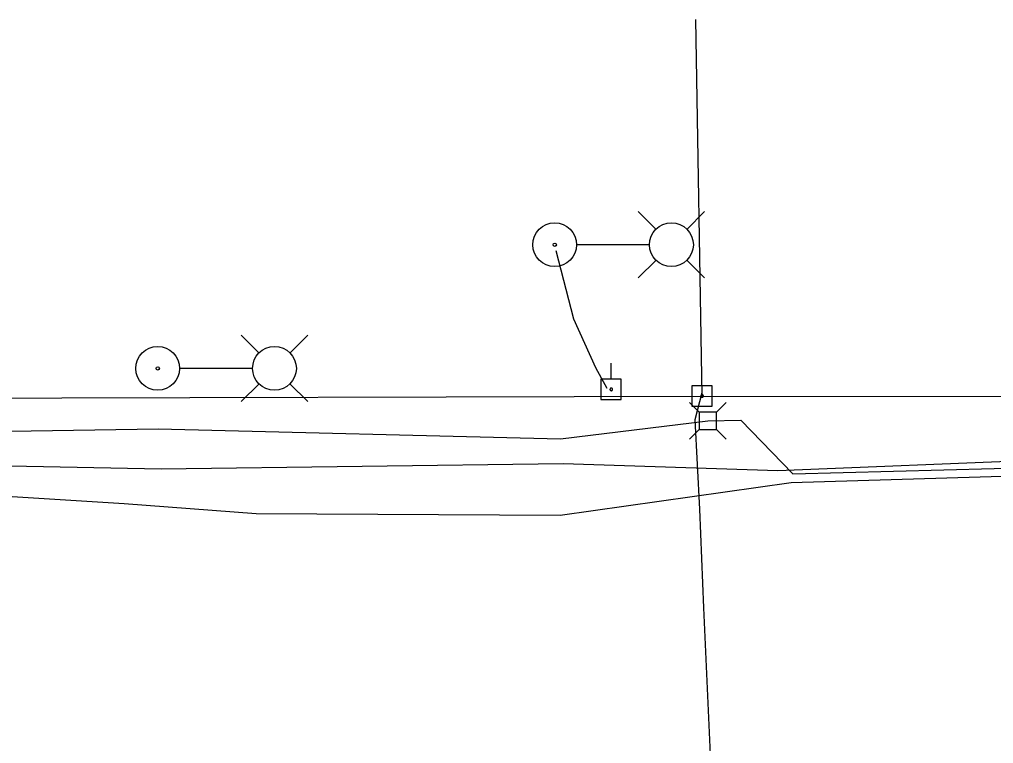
# Model space of a CAD drawing. Extents: x 596028 to 606371, y 330010 to 403088.
# Drawn here: x 602184.8 to 602360.9, y 387641.4 to 387772.3 of the extents above; entities that cross this region are included whole.
import ezdxf

# ---------------------------------------------------------------- set-up
doc = ezdxf.new("R2010")
doc.units = 0
for name, color, linetype in [('E_LTG', 7, 'Continuous'), ('E_UTL_E_UG', 7, 'Continuous'), ('E_UTL_EPowerPole', 7, 'Continuous'), ('E_UTL_Overhead', 7, 'Continuous'), ('E_UTL_T', 7, 'Continuous'), ('E_UTL_T_UG', 7, 'Continuous'), ('E_UTL_TV_UG', 7, 'Continuous')]:
    doc.layers.add(name, color=color, linetype=linetype)

msp = doc.modelspace()

# ---------------------------------------------------------------- linework, layer by layer
at = {"layer": 'E_LTG'}
for points in [[(602299.89, 387734.37), (602296.66, 387737.6)], [(602305.44, 387734.37), (602308.66, 387737.6)], [(602298.64, 387731.6), (602285.59, 387731.6)], [(602299.89, 387728.83), (602296.66, 387725.6)], [(602305.44, 387728.83), (602308.66, 387725.6)], [(602228.14, 387712.01), (602224.91, 387715.24)], [(602233.68, 387712.01), (602236.91, 387715.24)], [(602226.88, 387709.24), (602213.83, 387709.24)], [(602228.14, 387706.47), (602224.91, 387703.24)], [(602233.68, 387706.47), (602236.91, 387703.24)]]:
    msp.add_lwpolyline(points, dxfattribs=at)
for centre, radius in [((602281.56, 387731.6), 3.96), ((602302.66, 387731.6), 3.96), ((602281.56, 387731.6), 0.303), ((602209.81, 387709.24), 3.96), ((602230.91, 387709.24), 3.96), ((602209.81, 387709.24), 0.303)]:
    msp.add_circle(centre, radius, dxfattribs=at)
at = {"layer": 'E_UTL_E_UG'}
for points in [[(602281.76, 387730.53), (602284.95, 387718.19), (602288.95, 387709.42), (602290.97, 387705.66)], [(602308.14, 387704.82), (602306.91, 387699.92), (602307.74, 387683.77), (602308.45, 387665.97), (602310.33, 387624.82), (602312.1, 387585.08), (602312.85, 387574.52), (602313.76, 387562.89), (602314.49, 387559.72), (602316.16, 387557.33), (602319.37, 387556.12), (602342.99, 387556.97), (602378.35, 387557.37), (602392.64, 387557.56)]]:
    msp.add_lwpolyline(points, dxfattribs=at)
at = {"layer": 'E_UTL_EPowerPole'}
for points in [[(602291.76, 387707.29), (602291.76, 387710.19)], [(602308.17, 387706.1), (602308.17, 387709.01)], [(602293.6, 387707.29), (602289.92, 387707.29)], [(602289.92, 387707.29), (602289.92, 387703.59)], [(602293.6, 387703.59), (602293.6, 387707.29)], [(602310.01, 387706.1), (602306.33, 387706.1)], [(602306.33, 387706.1), (602306.33, 387702.41)], [(602310.01, 387702.41), (602310.01, 387706.1)], [(602292.03, 387705.44), (602292.03, 387705.49), (602292.01, 387705.53), (602291.99, 387705.57), (602291.96, 387705.61), (602291.93, 387705.64), (602291.89, 387705.66), (602291.85, 387705.67), (602291.8, 387705.68), (602291.76, 387705.68), (602291.71, 387705.67), (602291.67, 387705.65), (602291.64, 387705.62), (602291.6, 387705.59), (602291.58, 387705.55), (602291.56, 387705.51), (602291.55, 387705.47), (602291.55, 387705.42), (602291.56, 387705.38), (602291.58, 387705.33), (602291.6, 387705.3), (602291.64, 387705.26), (602291.67, 387705.24), (602291.71, 387705.22), (602291.76, 387705.21), (602291.8, 387705.2), (602291.85, 387705.21), (602291.89, 387705.23), (602291.93, 387705.25), (602291.96, 387705.28), (602291.99, 387705.31), (602292.01, 387705.35), (602292.03, 387705.4), (602292.03, 387705.44)], [(602308.44, 387704.25), (602308.44, 387704.3), (602308.42, 387704.34), (602308.4, 387704.38), (602308.37, 387704.42), (602308.34, 387704.45), (602308.3, 387704.47), (602308.26, 387704.49), (602308.21, 387704.49), (602308.17, 387704.49), (602308.12, 387704.48), (602308.08, 387704.46), (602308.05, 387704.43), (602308.01, 387704.4), (602307.99, 387704.36), (602307.97, 387704.32), (602307.96, 387704.28), (602307.96, 387704.23), (602307.97, 387704.19), (602307.99, 387704.15), (602308.01, 387704.11), (602308.05, 387704.07), (602308.08, 387704.05), (602308.12, 387704.03), (602308.17, 387704.02), (602308.21, 387704.02), (602308.26, 387704.02), (602308.3, 387704.04), (602308.34, 387704.06), (602308.37, 387704.09), (602308.4, 387704.13), (602308.42, 387704.17), (602308.44, 387704.21), (602308.44, 387704.25)], [(602289.92, 387703.59), (602293.6, 387703.59)], [(602306.33, 387702.41), (602310.01, 387702.41)]]:
    msp.add_lwpolyline(points, dxfattribs=at)
at = {"layer": 'E_UTL_Overhead'}
msp.add_lwpolyline([(601679.46, 387668.8), (601757.83, 387668.55), (601827.61, 387668.89), (601953.53, 387670.89), (602054.47, 387701.35), (602169.29, 387703.85), (602308.2, 387704.25), (602422.23, 387704.14), (602681.73, 387663.43), (602959.06, 387666.83), (603184.16, 387699.44), (603373.03, 387663.52)], dxfattribs=at)
at = {"layer": 'E_UTL_T'}
for points in [[(602307.68, 387701.32), (602305.93, 387703.07)], [(602310.78, 387701.32), (602312.53, 387703.07)], [(602310.78, 387701.32), (602307.68, 387701.32)], [(602307.68, 387701.32), (602307.68, 387698.22)], [(602310.78, 387698.22), (602310.78, 387701.32)], [(602307.68, 387698.22), (602305.93, 387696.47)], [(602307.68, 387698.22), (602310.78, 387698.22)], [(602310.78, 387698.22), (602312.53, 387696.47)]]:
    msp.add_lwpolyline(points, dxfattribs=at)
at = {"layer": 'E_UTL_T_UG'}
for points in [[(601671.56, 387658.34), (601845.43, 387661.83), (601866.75, 387661.8), (601919.6, 387661.36), (601944.14, 387664.78), (601972.03, 387667.03), (602033.31, 387684.85), (602045.64, 387687.59), (602050.22, 387690.07), (602059.28, 387686.24), (602096.19, 387685.53), (602152.62, 387688.03), (602203.77, 387684.81), (602227.61, 387683.02), (602282.52, 387682.73), (602324.33, 387688.63), (602370.49, 387690.02), (602414.71, 387690.76), (602422.64, 387701.18), (602447.51, 387703.32), (602511.34, 387705.1), (603115.79, 387709.88)], [(602050.22, 387690.07), (602058.95, 387690.15), (602096.02, 387691.22), (602152.58, 387692.22), (602210.43, 387691.08), (602283.12, 387692.07), (602321.89, 387690.81), (602369.4, 387692.74), (602414.53, 387695.34), (602447.47, 387699.75), (602509.38, 387699.97), (602568.09, 387703.74)], [(602057.04, 387701.9), (602057.92, 387697.13), (602060.24, 387695.52), (602095.65, 387695.48), (602152.49, 387697.4), (602209.88, 387698.29), (602282.63, 387696.51), (602309.23, 387699.77), (602315.21, 387699.86), (602324.62, 387690.19), (602370.12, 387691.36), (602414.64, 387693.44), (602449.42, 387694.65), (602505.93, 387695.54), (602567.62, 387695.55)]]:
    msp.add_lwpolyline(points, dxfattribs=at)
at = {"layer": 'E_UTL_TV_UG'}
msp.add_line((602308.2, 387704.25), (602307.07, 387772.33), dxfattribs=at)

doc.saveas('drawing.dxf')
